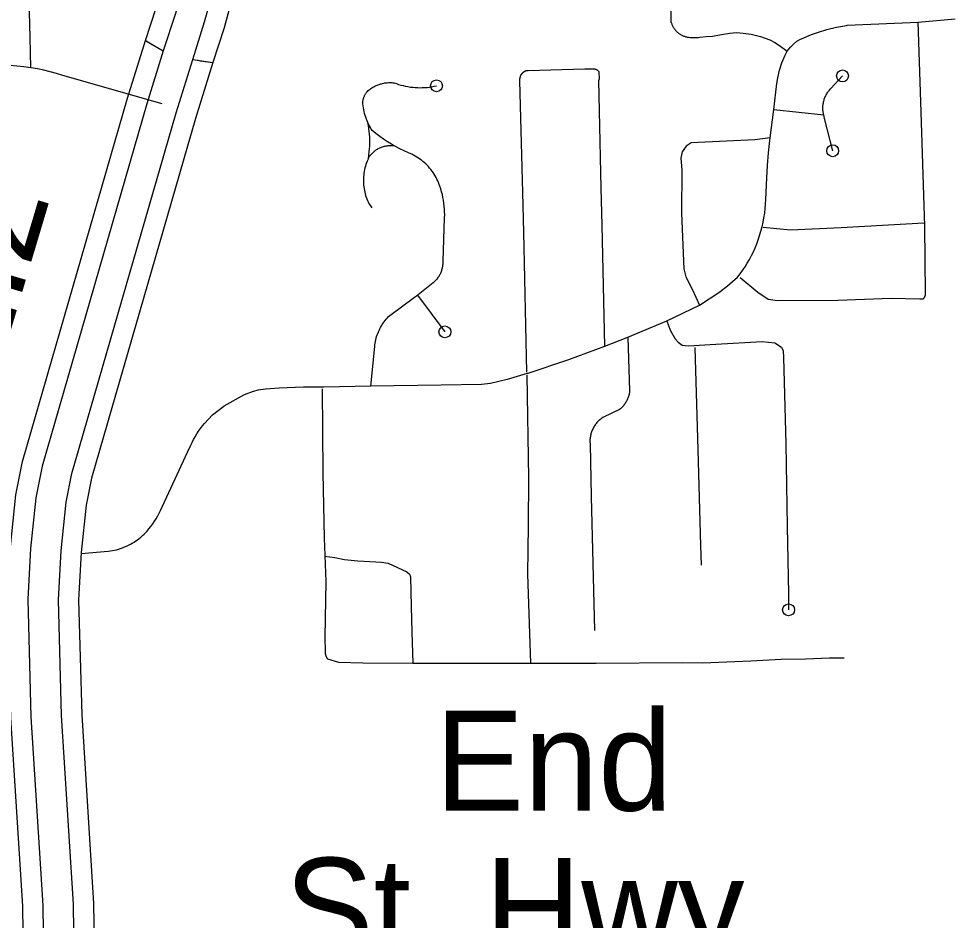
# Model space of a CAD drawing. Extents: x 309348 to 309445, y 336383 to 336484.
# Drawn here: x 309361.386 to 309363.188, y 336389.399 to 336391.134 of the extents above; entities that cross this region are included whole.
import ezdxf

# ---------------------------------------------------------------- set-up
doc = ezdxf.new("R2010")
doc.units = 0
doc.layers.add('R_Annotation', color=7, linetype='Continuous')

msp = doc.modelspace()

# ---------------------------------------------------------------- linework, layer by layer
at = {"layer": 'R_Annotation'}
for points in [[(309361.63, 336391.0922), (309361.6503, 336391.1547), (309361.6622, 336391.1984), (309361.6731, 336391.2318), (309361.6817, 336391.2755), (309361.6885, 336391.301), (309361.6968, 336391.34), (309361.7022, 336391.3769), (309361.7069, 336391.4214), (309361.7112, 336391.467), (309361.7105, 336391.5227), (309361.7098, 336391.5807), (309361.7077, 336391.6389), (309361.7007, 336391.6785), (309361.6928, 336391.7304), (309361.6874, 336391.7501)], [(309361.7314, 336391.7342), (309361.7392, 336391.6829), (309361.7466, 336391.6413), (309361.7488, 336391.5803), (309361.7495, 336391.5218), (309361.7502, 336391.4643), (309361.7457, 336391.4168), (309361.7409, 336391.3714), (309361.7352, 336391.3327), (309361.7265, 336391.2918), (309361.7198, 336391.2666), (309361.711, 336391.2219), (309361.6997, 336391.1874), (309361.6879, 336391.1438), (309361.6642, 336391.072)], [(309361.7209, 336391.0552), (309361.7438, 336391.128), (309361.7555, 336391.1713), (309361.7676, 336391.2081), (309361.7767, 336391.2546), (309361.7833, 336391.2793), (309361.7928, 336391.324), (309361.7991, 336391.3662), (309361.804, 336391.4134), (309361.8089, 336391.4649), (309361.8081, 336391.526), (309361.8074, 336391.5853), (309361.805, 336391.6519), (309361.7969, 336391.6973), (309361.7916, 336391.7326)], [(309361.8294, 336391.7407), (309361.8354, 336391.7008), (309361.8439, 336391.6535), (309361.8464, 336391.584), (309361.8471, 336391.5244), (309361.8479, 336391.4614), (309361.8428, 336391.408), (309361.8378, 336391.3599), (309361.8313, 336391.3159), (309361.8214, 336391.2692), (309361.8148, 336391.2448), (309361.8055, 336391.1974), (309361.7931, 336391.1594), (309361.7814, 336391.1163), (309361.7596, 336391.0496)], [(309361.4096, 336391.0394), (309361.4079, 336391.0986), (309361.4035, 336391.2684)], [(309362.6415, 336391.1265), (309362.6405, 336391.2155)], [(309362.6415, 336391.1265), (309362.6419, 336391.1252), (309362.6424, 336391.1239), (309362.6429, 336391.1227), (309362.6434, 336391.1214), (309362.644, 336391.1202), (309362.6446, 336391.119), (309362.6453, 336391.1178), (309362.646, 336391.1166), (309362.6467, 336391.1154), (309362.6475, 336391.1143), (309362.6483, 336391.1132), (309362.6492, 336391.1122), (309362.6501, 336391.1111), (309362.651, 336391.1101), (309362.6519, 336391.1092), (309362.6529, 336391.1082), (309362.654, 336391.1073), (309362.655, 336391.1065), (309362.6561, 336391.1056), (309362.6572, 336391.1048), (309362.6584, 336391.1041), (309362.6595, 336391.1034), (309362.6607, 336391.1027), (309362.6619, 336391.1021), (309362.6632, 336391.1015), (309362.6644, 336391.101), (309362.6657, 336391.1005), (309362.667, 336391.1), (309362.6683, 336391.0996), (309362.6696, 336391.0992), (309362.6709, 336391.0989), (309362.6723, 336391.0986), (309362.6736, 336391.0984), (309362.675, 336391.0982), (309362.678, 336391.0979), (309362.6811, 336391.0977), (309362.6842, 336391.0976), (309362.6872, 336391.0976), (309362.6903, 336391.0977), (309362.6934, 336391.0979), (309362.6964, 336391.0982), (309362.7087, 336391.0995), (309362.7211, 336391.1004), (309362.7383, 336391.1036), (309362.7541, 336391.1062), (309362.7668, 336391.1075), (309362.7797, 336391.1057), (309362.7953, 336391.1042), (309362.8133, 336391.0993), (309362.8311, 336391.0932), (309362.8411, 336391.0883), (309362.8499, 336391.0825), (309362.8643, 336391.0714)], [(309362.8643, 336391.0714), (309362.8708, 336391.0792), (309362.8765, 336391.0851), (309362.8832, 336391.0903), (309362.8905, 336391.0946), (309362.8924, 336391.0954), (309362.9116, 336391.1033), (309362.9246, 336391.1079), (309362.941, 336391.113), (309362.9597, 336391.1176), (309362.9787, 336391.121), (309362.9798, 336391.1212), (309363.1163, 336391.1273)], [(309363.1163, 336391.1273), (309363.1879, 336391.1338)], [(309363.1215, 336390.9738), (309363.1163, 336391.1273)], [(309361.3992, 336388.6762), (309361.3605, 336388.6746), (309361.351, 336388.735), (309361.3834, 336388.9874), (309361.3954, 336389.1492), (309361.3959, 336389.2735), (309361.3938, 336389.426), (309361.371, 336389.7884), (309361.3649, 336390.0172), (309361.3706, 336390.1172), (309361.3806, 336390.2178), (309361.3934, 336390.2819), (309361.5956, 336390.981), (309361.63, 336391.0922), (309361.6642, 336391.072)], [(309361.6642, 336391.072), (309361.6326, 336390.9699), (309361.431, 336390.2727), (309361.4189, 336390.212), (309361.4091, 336390.1141), (309361.4036, 336390.0167), (309361.4096, 336389.7901), (309361.4325, 336389.4275), (309361.4345, 336389.274), (309361.4341, 336389.1477), (309361.4219, 336388.9835), (309361.3896, 336388.7319), (309361.3992, 336388.6762)], [(309362.8386, 336390.9592), (309362.8448, 336391.0092), (309362.8465, 336391.0199), (309362.8498, 336391.0345), (309362.8543, 336391.0487), (309362.86, 336391.0626), (309362.8643, 336391.0714)], [(309361.7209, 336391.0552), (309361.7596, 336391.0496), (309361.7263, 336390.9419), (309361.5261, 336390.2495), (309361.5157, 336390.1976), (309361.5066, 336390.1065), (309361.5014, 336390.0152), (309361.5073, 336389.7945), (309361.5302, 336389.4312), (309361.5323, 336389.2753), (309361.5318, 336389.1439), (309361.5192, 336388.9737), (309361.4931, 336388.7705), (309361.4871, 336388.7242), (309361.4743, 336388.6772), (309361.4357, 336388.677)], [(309361.4357, 336388.677), (309361.4486, 336388.7272), (309361.4547, 336388.7754), (309361.4807, 336388.9776), (309361.4932, 336389.1454), (309361.4936, 336389.2748), (309361.4916, 336389.4297), (309361.4687, 336389.7927), (309361.4627, 336390.0158), (309361.4681, 336390.1095), (309361.4774, 336390.2033), (309361.4885, 336390.2587), (309361.6893, 336390.953), (309361.7209, 336391.0552)], [(309361.4096, 336391.0394), (309361.3961, 336391.0413), (309361.3826, 336391.0426), (309361.3691, 336391.0435), (309361.3556, 336391.0439), (309361.342, 336391.0438), (309361.3017, 336391.0399)], [(309361.6622, 336390.9698), (309361.4712, 336391.0247), (309361.4591, 336391.0284), (309361.4469, 336391.0318), (309361.4345, 336391.0348), (309361.4221, 336391.0373), (309361.4096, 336391.0394)], [(309362.3559, 336390.7994), (309362.3503, 336391.0145), (309362.3503, 336391.0149), (309362.3503, 336391.0154), (309362.3503, 336391.0158), (309362.3503, 336391.0162), (309362.3503, 336391.0167), (309362.3503, 336391.0171), (309362.3504, 336391.0176), (309362.3504, 336391.018), (309362.3505, 336391.0184), (309362.3522, 336391.0255), (309362.3566, 336391.0304)], [(309362.3566, 336391.0304), (309362.3569, 336391.0307), (309362.3572, 336391.031), (309362.3576, 336391.0313), (309362.3579, 336391.0316), (309362.3582, 336391.0318), (309362.3586, 336391.0321), (309362.359, 336391.0323), (309362.3593, 336391.0326), (309362.3597, 336391.0328), (309362.3601, 336391.033), (309362.3605, 336391.0332), (309362.3609, 336391.0334), (309362.3613, 336391.0335), (309362.3617, 336391.0337), (309362.3621, 336391.0338), (309362.3626, 336391.034), (309362.363, 336391.0341), (309362.3634, 336391.0341), (309362.3639, 336391.0342), (309362.3643, 336391.0343), (309362.3647, 336391.0343), (309362.3652, 336391.0344), (309362.3656, 336391.0344), (309362.366, 336391.0344), (309362.3665, 336391.0344), (309362.4754, 336391.0372), (309362.4937, 336391.0374), (309362.4942, 336391.0373), (309362.4947, 336391.0372), (309362.4952, 336391.037), (309362.4956, 336391.0369), (309362.4961, 336391.0367), (309362.4966, 336391.0365), (309362.4971, 336391.0363), (309362.4975, 336391.036), (309362.498, 336391.0358), (309362.4984, 336391.0355), (309362.4988, 336391.0353), (309362.4992, 336391.035), (309362.4996, 336391.0347), (309362.5, 336391.0344), (309362.5004, 336391.034), (309362.5008, 336391.0337), (309362.5012, 336391.0333), (309362.5015, 336391.033), (309362.5019, 336391.0326), (309362.5022, 336391.0322), (309362.5025, 336391.0318), (309362.5026, 336391.0178)], [(309362.0488, 336390.9661), (309362.0485, 336390.9698), (309362.0483, 336390.9736), (309362.0484, 336390.9748), (309362.0485, 336390.9759), (309362.0487, 336390.9771), (309362.049, 336390.9783), (309362.0492, 336390.9794), (309362.0496, 336390.9806), (309362.0499, 336390.9817), (309362.0503, 336390.9828), (309362.0507, 336390.9839), (309362.0512, 336390.985), (309362.0517, 336390.9861), (309362.0522, 336390.9871), (309362.0528, 336390.9882), (309362.0534, 336390.9892), (309362.054, 336390.9902), (309362.0547, 336390.9912), (309362.0554, 336390.9921), (309362.0561, 336390.993), (309362.0569, 336390.994), (309362.0586, 336390.9954), (309362.0603, 336390.9968), (309362.0621, 336390.9982), (309362.0639, 336390.9995), (309362.0657, 336391.0007), (309362.0676, 336391.0019), (309362.0696, 336391.003), (309362.0716, 336391.004), (309362.0736, 336391.005), (309362.0756, 336391.0059), (309362.0777, 336391.0067), (309362.0798, 336391.0075), (309362.0819, 336391.0082), (309362.0841, 336391.0088), (309362.0862, 336391.0093), (309362.0884, 336391.0098), (309362.0906, 336391.0102), (309362.0928, 336391.0105), (309362.095, 336391.0107), (309362.0973, 336391.0109), (309362.0995, 336391.0109), (309362.1017, 336391.0109), (309362.104, 336391.0109), (309362.1062, 336391.0107), (309362.1084, 336391.0105), (309362.1127, 336391.0089), (309362.1171, 336391.0074), (309362.1215, 336391.0061), (309362.126, 336391.005), (309362.1305, 336391.004), (309362.135, 336391.0031), (309362.1396, 336391.0024), (309362.1441, 336391.0018), (309362.1487, 336391.0014), (309362.1533, 336391.0012), (309362.1579, 336391.0011), (309362.1626, 336391.0012), (309362.1672, 336391.0014), (309362.1717, 336391.0017), (309362.1763, 336391.0023), (309362.1809, 336391.0029), (309362.1854, 336391.0038), (309362.1899, 336391.0047)], [(309362.5069, 336390.8079), (309362.5037, 336390.9563), (309362.5025, 336391.015), (309362.5025, 336391.0155), (309362.5026, 336391.016), (309362.5026, 336391.0165), (309362.5026, 336391.017), (309362.5026, 336391.0175), (309362.5026, 336391.0178)], [(309362.9348, 336390.949), (309362.9345, 336390.95), (309362.9342, 336390.9518), (309362.9338, 336390.9536), (309362.9336, 336390.9555), (309362.9334, 336390.9573), (309362.9333, 336390.9591), (309362.9332, 336390.961), (309362.9332, 336390.9628), (309362.9333, 336390.9647), (309362.9334, 336390.9665), (309362.9336, 336390.9683), (309362.9339, 336390.9701), (309362.9342, 336390.972), (309362.9345, 336390.9738), (309362.935, 336390.9755), (309362.9355, 336390.9773), (309362.936, 336390.9791), (309362.9366, 336390.9808), (309362.9373, 336390.9825), (309362.938, 336390.9842), (309362.9388, 336390.9859), (309362.9397, 336390.9875), (309362.9406, 336390.9891), (309362.9415, 336390.9907), (309362.9425, 336390.9922), (309362.9436, 336390.9937), (309362.9447, 336390.9952), (309362.9459, 336390.9966), (309362.9471, 336390.998), (309362.9483, 336390.9994), (309362.971, 336391.0238)], [(309362.0578, 336390.9338), (309362.0563, 336390.9372), (309362.055, 336390.9407), (309362.0537, 336390.9442), (309362.0526, 336390.9478), (309362.0516, 336390.9514), (309362.0507, 336390.955), (309362.05, 336390.9587), (309362.0493, 336390.9624), (309362.0488, 336390.9661)], [(309362.8312, 336390.8996), (309362.8318, 336390.9046), (309362.8386, 336390.9592)], [(309362.8386, 336390.9592), (309362.9348, 336390.949)], [(309363.1296, 336390.7343), (309363.1215, 336390.9738)], [(309362.9522, 336390.8797), (309362.9364, 336390.9419), (309362.9348, 336390.949)], [(309362.0589, 336390.8649), (309362.0604, 336390.8774), (309362.061, 336390.8831), (309362.0614, 336390.8887), (309362.0616, 336390.8944), (309362.0617, 336390.9), (309362.0615, 336390.9057), (309362.0611, 336390.9114), (309362.0606, 336390.917), (309362.0599, 336390.9226), (309362.0589, 336390.9282), (309362.0578, 336390.9338)], [(309362.1072, 336390.89), (309362.1033, 336390.8922), (309362.0956, 336390.8969), (309362.088, 336390.9019), (309362.0806, 336390.9072), (309362.0734, 336390.9127), (309362.0664, 336390.9185), (309362.0645, 336390.9214), (309362.0627, 336390.9244), (309362.061, 336390.9275), (309362.0594, 336390.9306), (309362.0578, 336390.9338)], [(309362.8318, 336390.9046), (309362.8022, 336390.9009), (309362.6801, 336390.8951), (309362.67, 336390.8886), (309362.6628, 336390.8778), (309362.6599, 336390.8655), (309362.6621, 336390.8431), (309362.6614, 336390.7593), (309362.6657, 336390.6524), (309362.6693, 336390.6373), (309362.6816, 336390.6134), (309362.696, 336390.5824)], [(309362.0589, 336390.8649), (309362.0592, 336390.8655), (309362.0607, 336390.8685), (309362.0617, 336390.8699), (309362.0629, 336390.8713), (309362.064, 336390.8727), (309362.0652, 336390.874), (309362.0665, 336390.8753), (309362.0678, 336390.8765), (309362.0691, 336390.8777), (309362.0705, 336390.8788), (309362.0719, 336390.8799), (309362.0734, 336390.8809), (309362.0748, 336390.8819), (309362.0764, 336390.8829), (309362.0779, 336390.8838), (309362.0795, 336390.8846), (309362.0811, 336390.8854), (309362.0827, 336390.8861), (309362.0844, 336390.8867), (309362.0861, 336390.8873), (309362.0878, 336390.8879), (309362.0895, 336390.8884), (309362.0912, 336390.8888), (309362.0929, 336390.8892), (309362.0947, 336390.8895), (309362.0965, 336390.8897), (309362.0982, 336390.8899), (309362.1, 336390.8901), (309362.1018, 336390.8901), (309362.1036, 336390.8901), (309362.1054, 336390.8901), (309362.1072, 336390.89)], [(309362.1477, 336390.5978), (309362.1514, 336390.6005), (309362.1837, 336390.6259), (309362.185, 336390.627), (309362.1862, 336390.6281), (309362.1875, 336390.6292), (309362.1887, 336390.6304), (309362.1898, 336390.6317), (309362.1909, 336390.6329), (309362.192, 336390.6342), (309362.193, 336390.6356), (309362.194, 336390.637), (309362.1949, 336390.6384), (309362.1958, 336390.6398), (309362.1966, 336390.6413), (309362.1974, 336390.6428), (309362.1981, 336390.6443), (309362.1988, 336390.6458), (309362.1994, 336390.6474), (309362.1999, 336390.649), (309362.2004, 336390.6506), (309362.2009, 336390.6522), (309362.2013, 336390.6539), (309362.2017, 336390.6555), (309362.2019, 336390.6572), (309362.2022, 336390.6588), (309362.2024, 336390.6605), (309362.2025, 336390.6622), (309362.2025, 336390.6639), (309362.2025, 336390.6656), (309362.2025, 336390.6672), (309362.2056, 336390.7506), (309362.2057, 336390.7563), (309362.2056, 336390.7619), (309362.2054, 336390.7676), (309362.2049, 336390.7732), (309362.2043, 336390.7788), (309362.2034, 336390.7844), (309362.2024, 336390.7899), (309362.2012, 336390.7955), (309362.1998, 336390.8009), (309362.1983, 336390.8063), (309362.1965, 336390.8117), (309362.1953, 336390.8151), (309362.1939, 336390.8185), (309362.1924, 336390.8219), (309362.1908, 336390.8251), (309362.1891, 336390.8284), (309362.1873, 336390.8315), (309362.1854, 336390.8346), (309362.1834, 336390.8377), (309362.1813, 336390.8406), (309362.179, 336390.8435), (309362.1767, 336390.8463), (309362.1743, 336390.8491), (309362.1718, 336390.8517), (309362.1692, 336390.8543), (309362.1665, 336390.8568), (309362.1638, 336390.8592), (309362.161, 336390.8614), (309362.158, 336390.8636), (309362.1551, 336390.8657), (309362.152, 336390.8677), (309362.1489, 336390.8696), (309362.1457, 336390.8714), (309362.1425, 336390.873), (309362.1392, 336390.8746), (309362.1358, 336390.876), (309362.1275, 336390.8796), (309362.1193, 336390.8835), (309362.1112, 336390.8877), (309362.1072, 336390.89)], [(309362.814, 336390.7248), (309362.8163, 336390.7334), (309362.8182, 336390.742), (309362.8199, 336390.7507), (309362.8213, 336390.7595), (309362.8224, 336390.7683), (309362.8231, 336390.7772), (309362.8236, 336390.786), (309362.8254, 336390.8274), (309362.8267, 336390.8515), (309362.8286, 336390.8756), (309362.8312, 336390.8996)], [(309362.0589, 336390.8649), (309362.0577, 336390.8625), (309362.0564, 336390.8594), (309362.0552, 336390.8563), (309362.0541, 336390.8531), (309362.0531, 336390.8499), (309362.0523, 336390.8467), (309362.0515, 336390.8434), (309362.0508, 336390.8401), (309362.0503, 336390.8368), (309362.0499, 336390.8335), (309362.0496, 336390.8302), (309362.0493, 336390.8268), (309362.0493, 336390.8235), (309362.0493, 336390.8201), (309362.0494, 336390.8168), (309362.0497, 336390.8134), (309362.0501, 336390.8101), (309362.0505, 336390.8068), (309362.0511, 336390.8035), (309362.0518, 336390.8002), (309362.0527, 336390.797), (309362.0536, 336390.7938), (309362.0546, 336390.7906), (309362.0558, 336390.7874), (309362.057, 336390.7843), (309362.0584, 336390.7813), (309362.0599, 336390.7782), (309362.0658, 336390.7697)], [(309362.3638, 336390.4538), (309362.3578, 336390.7228), (309362.3559, 336390.7994)], [(309362.5139, 336390.5034), (309362.5084, 336390.7365), (309362.5069, 336390.8079)], [(309363.1272, 336390.7406), (309362.9683, 336390.7312), (309362.8708, 336390.7268), (309362.8181, 336390.7319)], [(309362.7688, 336390.6362), (309362.774, 336390.6427), (309362.7788, 336390.6494), (309362.7835, 336390.6563), (309362.7879, 336390.6634), (309362.792, 336390.6706), (309362.7959, 336390.6779), (309362.7996, 336390.6854), (309362.803, 336390.693), (309362.8061, 336390.7007), (309362.8089, 336390.7085), (309362.8115, 336390.7164), (309362.814, 336390.7248)], [(309363.12, 336390.5946), (309363.1259, 336390.5947), (309363.1263, 336390.595), (309363.1266, 336390.5953), (309363.1269, 336390.5956), (309363.1272, 336390.5959), (309363.1275, 336390.5963), (309363.1278, 336390.5966), (309363.1281, 336390.597), (309363.1284, 336390.5973), (309363.1286, 336390.5977), (309363.1289, 336390.5981), (309363.1291, 336390.5984), (309363.1293, 336390.5988), (309363.1295, 336390.5992), (309363.1297, 336390.5996), (309363.1299, 336390.6001), (309363.13, 336390.6005), (309363.1302, 336390.6009), (309363.1303, 336390.6013), (309363.1304, 336390.6018), (309363.1305, 336390.6022), (309363.1306, 336390.6027), (309363.1307, 336390.6031), (309363.1307, 336390.6035), (309363.1307, 336390.604), (309363.1308, 336390.6044), (309363.1308, 336390.6049), (309363.1296, 336390.7343)], [(309362.3641, 336390.451), (309362.4447, 336390.478), (309362.5139, 336390.5034), (309362.5583, 336390.5207), (309362.6332, 336390.5524), (309362.696, 336390.5824), (309362.735, 336390.6081), (309362.7495, 336390.6196), (309362.7688, 336390.6362)], [(309362.774, 336390.6358), (309362.808, 336390.6076), (309362.8282, 336390.5939), (309362.8462, 336390.5918), (309362.9618, 336390.5925), (309363.0643, 336390.5961), (309363.12, 336390.5946)], [(309362.0635, 336390.4269), (309362.071, 336390.5031), (309362.0713, 336390.5064), (309362.0718, 336390.5095), (309362.0724, 336390.5127), (309362.0731, 336390.5159), (309362.0739, 336390.519), (309362.0748, 336390.5221), (309362.0758, 336390.5252), (309362.0769, 336390.5282), (309362.0781, 336390.5312), (309362.0794, 336390.5341), (309362.0809, 336390.537), (309362.0824, 336390.5399), (309362.084, 336390.5427), (309362.0857, 336390.5454), (309362.0875, 336390.5481), (309362.0893, 336390.5507), (309362.0913, 336390.5533), (309362.0934, 336390.5558), (309362.0955, 336390.5582), (309362.0977, 336390.5605), (309362.1, 336390.5628), (309362.1477, 336390.5978)], [(309362.1533, 336390.602), (309362.2061, 336390.5312)], [(309362.6332, 336390.5524), (309362.6397, 336390.5344), (309362.6491, 336390.5178), (309362.6549, 336390.5113), (309362.6628, 336390.5055), (309362.6744, 336390.504), (309362.7271, 336390.5077), (309362.8166, 336390.5127), (309362.8405, 336390.5098), (309362.8535, 336390.5019), (309362.8571, 336390.4947), (309362.8578, 336390.4817), (309362.8621, 336390.3155), (309362.8643, 336390.1566), (309362.8672, 336390.0273), (309362.8672, 336389.9963)], [(309362.5583, 336390.5207), (309362.5615, 336390.4177), (309362.5613, 336390.4159), (309362.561, 336390.4141), (309362.5607, 336390.4123), (309362.5603, 336390.4106), (309362.5598, 336390.4088), (309362.5593, 336390.4071), (309362.5588, 336390.4054), (309362.5581, 336390.4037), (309362.5575, 336390.402), (309362.5567, 336390.4003), (309362.5559, 336390.3987), (309362.5551, 336390.3971), (309362.5541, 336390.3956), (309362.5532, 336390.394), (309362.5522, 336390.3925), (309362.5511, 336390.3911), (309362.55, 336390.3897), (309362.5488, 336390.3883), (309362.5476, 336390.387), (309362.5463, 336390.3857), (309362.545, 336390.3844), (309362.5437, 336390.3832), (309362.5423, 336390.382), (309362.5115, 336390.3673), (309362.5099, 336390.3663), (309362.5083, 336390.3652), (309362.5068, 336390.3641), (309362.5053, 336390.363), (309362.5039, 336390.3618), (309362.5025, 336390.3605), (309362.5012, 336390.3592), (309362.4999, 336390.3579), (309362.4986, 336390.3565), (309362.4974, 336390.355), (309362.4962, 336390.3536), (309362.4951, 336390.3521), (309362.4941, 336390.3505), (309362.4931, 336390.3489), (309362.4921, 336390.3473), (309362.4912, 336390.3457), (309362.4904, 336390.344), (309362.4896, 336390.3423), (309362.4889, 336390.3406), (309362.4883, 336390.3388), (309362.4877, 336390.337), (309362.4871, 336390.3352), (309362.4867, 336390.3334), (309362.4863, 336390.3316), (309362.4859, 336390.3297), (309362.4856, 336390.3279), (309362.4854, 336390.326), (309362.4852, 336390.3242), (309362.4852, 336390.3223), (309362.4851, 336390.3204), (309362.4852, 336390.3186), (309362.4853, 336390.3167), (309362.4854, 336390.3148), (309362.4876, 336390.2145), (309362.4937, 336389.9565)], [(309362.687, 336390.5011), (309362.6928, 336390.3043)], [(309362.3641, 336390.451), (309362.3261, 336390.4393), (309362.2937, 336390.432), (309362.2764, 336390.4298), (309362.1986, 336390.4289), (309362.0635, 336390.4269), (309361.973, 336390.425), (309361.9341, 336390.425), (309361.8874, 336390.4229), (309361.8611, 336390.4207), (309361.8468, 336390.419), (309361.8373, 336390.4164), (309361.8196, 336390.4103), (309361.7805, 336390.3881)], [(309362.3639, 336390.4478), (309362.367, 336390.2505), (309362.3662, 336390.1583)], [(309361.9697, 336390.4217), (309361.971, 336390.2597), (309361.9736, 336390.1344), (309361.9769, 336390.0508), (309361.9754, 336389.9438), (309361.9756, 336389.9152), (309361.9756, 336389.9144), (309361.9757, 336389.9135), (309361.9758, 336389.9127), (309361.976, 336389.9119), (309361.9762, 336389.911), (309361.9764, 336389.9102), (309361.9766, 336389.9094), (309361.9769, 336389.9086), (309361.9772, 336389.9078), (309361.9775, 336389.907), (309361.9778, 336389.9062), (309361.9782, 336389.9055), (309361.9786, 336389.9047), (309361.979, 336389.904), (309361.9794, 336389.9032), (309361.9799, 336389.9025), (309361.9804, 336389.9018), (309361.9805, 336389.9017)], [(309361.5065, 336390.105), (309361.5584, 336390.1089), (309361.5625, 336390.1095), (309361.5665, 336390.1102), (309361.5705, 336390.111), (309361.5745, 336390.112), (309361.5784, 336390.1131), (309361.5823, 336390.1144), (309361.5861, 336390.1158), (309361.5899, 336390.1173), (309361.5937, 336390.1189), (309361.5974, 336390.1207), (309361.601, 336390.1226), (309361.6045, 336390.1246), (309361.608, 336390.1267), (309361.6114, 336390.1289), (309361.6148, 336390.1313), (309361.618, 336390.1338), (309361.6212, 336390.1364), (309361.6243, 336390.139), (309361.6273, 336390.1418), (309361.6302, 336390.1447), (309361.633, 336390.1477), (309361.6368, 336390.1523), (309361.6405, 336390.1569), (309361.644, 336390.1617), (309361.6474, 336390.1667), (309361.6505, 336390.1717), (309361.6535, 336390.1769), (309361.6563, 336390.1821), (309361.659, 336390.1875), (309361.7111, 336390.2995), (309361.7171, 336390.3129), (309361.7198, 336390.3185), (309361.7226, 336390.324), (309361.7257, 336390.3295), (309361.7289, 336390.3348), (309361.7323, 336390.34), (309361.7359, 336390.3451), (309361.7397, 336390.3501), (309361.7436, 336390.3549), (309361.7587, 336390.3714), (309361.7805, 336390.3881)], [(309362.6928, 336390.3043), (309362.6981, 336390.1203)], [(309362.3662, 336390.1583), (309362.3653, 336390.0646), (309362.3706, 336389.8935)], [(309362.6981, 336390.1203), (309362.6993, 336390.082)], [(309361.975, 336390.0993), (309361.9946, 336390.0968), (309362.0131, 336390.0933), (309362.0387, 336390.0903), (309362.0729, 336390.0888), (309362.0839, 336390.0883), (309362.097, 336390.0858), (309362.1326, 336390.0692), (309362.1382, 336390.0652), (309362.1402, 336390.0596), (309362.1412, 336390.0024), (309362.1422, 336389.9532), (309362.1447, 336389.8939)], [(309361.9805, 336389.9017), (309362.0011, 336389.8954), (309362.0483, 336389.8944), (309362.1447, 336389.8939)], [(309362.1447, 336389.8939), (309362.2617, 336389.8939), (309362.3847, 336389.8934), (309362.4972, 336389.8934), (309362.6629, 336389.8949), (309362.702, 336389.8944), (309362.7949, 336389.8979), (309362.8532, 336389.9014), (309362.8999, 336389.9019), (309362.9461, 336389.904), (309362.9742, 336389.904)]]:
    msp.add_lwpolyline(points, dxfattribs=at)
for centre in [(309362.971, 336391.0238), (309362.1899, 336391.0047), (309362.9522, 336390.8797), (309362.2061, 336390.5312), (309362.8672, 336389.9963)]:
    msp.add_circle(centre, 0.0114, dxfattribs=at)
for centre, radius, start, end in [((309361.7879, 336391.3213), 0.2782, 235.4254, 243.6106), ((309361.7879, 336391.3213), 0.2782, 235.4254, 243.6106), ((309362.0822, 336393.4308), 2.4029, 261.3515, 262.2846), ((309362.0822, 336393.4308), 2.4029, 261.3515, 262.2846)]:
    msp.add_arc(centre, radius, start, end, dxfattribs=at)

# ---------------------------------------------------------------- texts
msp.add_text('2.2', height=0.19206, rotation=73.3856, dxfattribs=at).set_placement((309361.3454, 336390.4486))
for s, p in [('End', (309362.1869, 336389.6099)), ('St. Hwy.', (309361.8976, 336389.3269))]:
    msp.add_text(s, height=0.19206, dxfattribs=at).set_placement(p)

doc.saveas('drawing.dxf')
